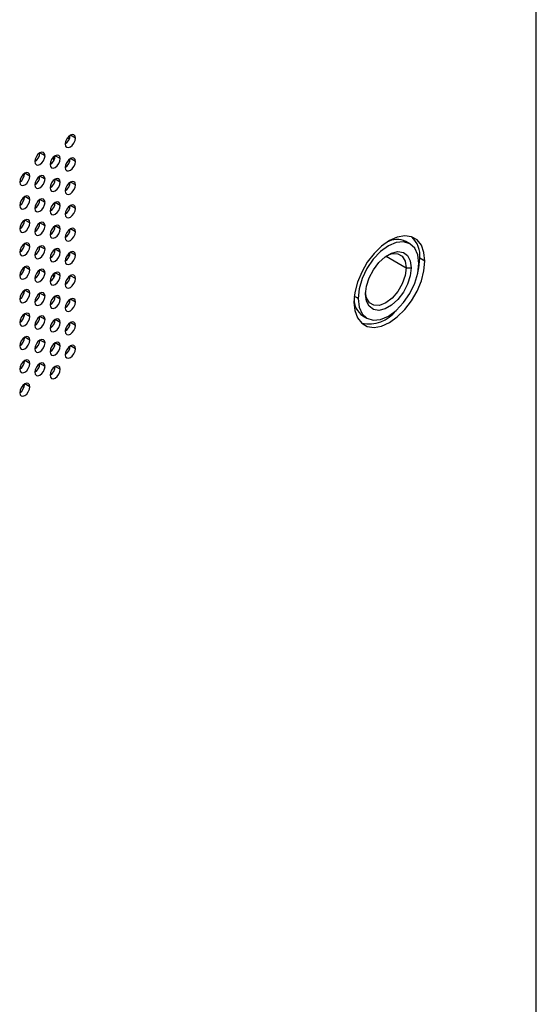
# Model space of a CAD drawing. Header units: millimetres. Extents: x 0 to 1118, y 0 to 864.
# Tile 385 of 438: x 1007 to 1014, y 686 to 700. Entities that reach past the tile are written whole.
import ezdxf

# ---------------------------------------------------------------- set-up
doc = ezdxf.new("R2010")
doc.units = ezdxf.units.MM

msp = doc.modelspace()

# ---------------------------------------------------------------- linework, layer by layer
at = {"color": 7, "linetype": 'Continuous', "lineweight": 25}
for p, q in [((1014.1102, 644.739), (1014.1102, 705.7509)), ((1007.6756, 698.0352), (1007.6049, 698.076)), ((1007.2513, 697.7903), (1007.1806, 697.8311)), ((1007.4634, 697.7495), (1007.3927, 697.7903)), ((1007.6756, 697.7086), (1007.6049, 697.7494)), ((1007.0392, 697.5045), (1006.9685, 697.5454)), ((1007.2513, 697.4637), (1007.1806, 697.5045)), ((1007.4634, 697.4228), (1007.3927, 697.4637)), ((1007.6756, 697.382), (1007.6049, 697.4228)), ((1007.0392, 697.1779), (1006.9685, 697.2187)), ((1007.2513, 697.1371), (1007.1806, 697.1779)), ((1007.4634, 697.0962), (1007.3927, 697.137)), ((1007.6756, 697.0554), (1007.6049, 697.0962)), ((1007.0392, 696.8513), (1006.9685, 696.8921)), ((1007.2513, 696.8105), (1007.1806, 696.8513)), ((1007.4634, 696.7696), (1007.3927, 696.8104)), ((1007.6756, 696.7288), (1007.6049, 696.7696)), ((1012.3455, 696.5621), (1012.2889, 696.5947)), ((1007.0392, 696.5247), (1006.9685, 696.5655)), ((1007.2513, 696.4838), (1007.1806, 696.5247)), ((1007.4634, 696.443), (1007.3927, 696.4838)), ((1007.6756, 696.4021), (1007.6049, 696.443)), ((1012.5546, 696.32), (1012.4839, 696.3609)), ((1007.0392, 696.1981), (1006.9685, 696.2389)), ((1007.2513, 696.1572), (1007.1806, 696.198)), ((1012.293, 696.2261), (1012.3637, 696.2261)), ((1007.4634, 696.1164), (1007.3927, 696.1572)), ((1007.6756, 696.0755), (1007.6049, 696.1163)), ((1007.0392, 695.8715), (1006.9685, 695.9123)), ((1007.2513, 695.8306), (1007.1806, 695.8714)), ((1007.4634, 695.7898), (1007.3927, 695.8306)), ((1007.6756, 695.7489), (1007.6049, 695.7897)), ((1011.6212, 695.7975), (1011.6, 695.8098)), ((1007.0392, 695.5448), (1006.9685, 695.5857)), ((1007.2513, 695.504), (1007.1806, 695.5448)), ((1007.4634, 695.4631), (1007.3927, 695.504)), ((1011.6889, 695.5555), (1011.7455, 695.5228)), ((1007.6756, 695.4223), (1007.6049, 695.4631)), ((1007.0392, 695.2182), (1006.9685, 695.259)), ((1007.2513, 695.1774), (1007.1806, 695.2182)), ((1007.4634, 695.1365), (1007.3927, 695.1773)), ((1007.6756, 695.0957), (1007.6049, 695.1365)), ((1007.0392, 694.8916), (1006.9685, 694.9324)), ((1007.2513, 694.8508), (1007.1806, 694.8916)), ((1007.4634, 694.8099), (1007.3927, 694.8507)), ((1007.0392, 694.565), (1006.9685, 694.6058))]:
    msp.add_line(p, q, dxfattribs=at)
at = {"color": 8, "linetype": 'Continuous', "lineweight": 25}
for p, q in [((1012.0119, 696.3884), (1012.293, 696.2261)), ((1011.6, 695.8098), (1011.5691, 695.8276)), ((1007.5712, 695.3742), (1007.5349, 695.3532)), ((1007.147, 695.1293), (1007.1107, 695.1083))]:
    msp.add_line(p, q, dxfattribs=at)
at = {"color": 7, "linetype": 'Continuous', "lineweight": 25, "flags": 128}
for points in [[(1007.6756, 698.0352), (1007.6702, 698.0634), (1007.6549, 698.081), (1007.6319, 698.0855), (1007.6049, 698.0761), (1007.5778, 698.0542), (1007.5549, 698.0233), (1007.5395, 697.9879), (1007.5342, 697.9536)], [(1007.5342, 697.9536), (1007.5395, 697.9254), (1007.5549, 697.9078), (1007.5778, 697.9033), (1007.6049, 697.9127), (1007.6319, 697.9346), (1007.6549, 697.9655), (1007.6702, 698.0009), (1007.6756, 698.0352)], [(1007.5937, 698.0255), (1007.56, 698.029), (1007.5582, 698.0288)], [(1007.2513, 697.7903), (1007.2459, 697.8184), (1007.2306, 697.8361), (1007.2077, 697.8405), (1007.1806, 697.8311), (1007.1535, 697.8093), (1007.1306, 697.7784), (1007.1153, 697.743), (1007.1099, 697.7087)], [(1007.1099, 697.7087), (1007.1153, 697.6805), (1007.1306, 697.6629), (1007.1535, 697.6584), (1007.1806, 697.6678), (1007.2077, 697.6897), (1007.2306, 697.7206), (1007.2459, 697.7559), (1007.2513, 697.7903)], [(1007.4634, 697.7495), (1007.4581, 697.7776), (1007.4427, 697.7952), (1007.4198, 697.7997), (1007.3927, 697.7903), (1007.3657, 697.7685), (1007.3427, 697.7375), (1007.3274, 697.7022), (1007.322, 697.6678)], [(1007.322, 697.6678), (1007.3274, 697.6397), (1007.3427, 697.622), (1007.3657, 697.6176), (1007.3927, 697.627), (1007.4198, 697.6488), (1007.4427, 697.6798), (1007.4581, 697.7151), (1007.4634, 697.7495)], [(1007.3645, 697.7672), (1007.3644, 697.7652), (1007.3712, 697.7192)], [(1007.6756, 697.7086), (1007.6702, 697.7367), (1007.6549, 697.7544), (1007.6319, 697.7588), (1007.6049, 697.7494), (1007.5778, 697.7276), (1007.5549, 697.6967), (1007.5395, 697.6613), (1007.5342, 697.627)], [(1007.5342, 697.627), (1007.5395, 697.5988), (1007.5549, 697.5812), (1007.5778, 697.5767), (1007.6049, 697.5861), (1007.6319, 697.608), (1007.6549, 697.6389), (1007.6702, 697.6743), (1007.6756, 697.7086)], [(1007.0392, 697.5045), (1007.0338, 697.5327), (1007.0185, 697.5503), (1006.9955, 697.5548), (1006.9685, 697.5454), (1006.9414, 697.5235), (1006.9185, 697.4926), (1006.9031, 697.4572), (1006.8978, 697.4229)], [(1006.8978, 697.4229), (1006.9031, 697.3948), (1006.9185, 697.3771), (1006.9414, 697.3727), (1006.9685, 697.3821), (1006.9955, 697.4039), (1007.0185, 697.4348), (1007.0338, 697.4702), (1007.0392, 697.5045)], [(1007.2513, 697.4637), (1007.2459, 697.4918), (1007.2306, 697.5095), (1007.2077, 697.5139), (1007.1806, 697.5045), (1007.1535, 697.4827), (1007.1306, 697.4517), (1007.1153, 697.4164), (1007.1099, 697.382)], [(1007.1099, 697.382), (1007.1153, 697.3539), (1007.1306, 697.3363), (1007.1535, 697.3318), (1007.1806, 697.3412), (1007.2077, 697.363), (1007.2306, 697.394), (1007.2459, 697.4293), (1007.2513, 697.4637)], [(1007.4634, 697.4228), (1007.4581, 697.451), (1007.4427, 697.4686), (1007.4198, 697.4731), (1007.3927, 697.4637), (1007.3657, 697.4418), (1007.3427, 697.4109), (1007.3274, 697.3756), (1007.322, 697.3412)], [(1007.322, 697.3412), (1007.3274, 697.3131), (1007.3427, 697.2954), (1007.3657, 697.291), (1007.3927, 697.3004), (1007.4198, 697.3222), (1007.4427, 697.3531), (1007.4581, 697.3885), (1007.4634, 697.4228)], [(1007.6756, 697.382), (1007.6702, 697.4101), (1007.6549, 697.4278), (1007.6319, 697.4322), (1007.6049, 697.4228), (1007.5778, 697.401), (1007.5549, 697.37), (1007.5395, 697.3347), (1007.5342, 697.3004)], [(1007.5342, 697.3004), (1007.5395, 697.2722), (1007.5549, 697.2546), (1007.5778, 697.2501), (1007.6049, 697.2595), (1007.6319, 697.2814), (1007.6549, 697.3123), (1007.6702, 697.3476), (1007.6756, 697.382)], [(1007.0392, 697.1779), (1007.0338, 697.2061), (1007.0185, 697.2237), (1006.9955, 697.2282), (1006.9685, 697.2187), (1006.9414, 697.1969), (1006.9185, 697.166), (1006.9031, 697.1306), (1006.8978, 697.0963)], [(1006.8978, 697.0963), (1006.9031, 697.0681), (1006.9185, 697.0505), (1006.9414, 697.046), (1006.9685, 697.0554), (1006.9955, 697.0773), (1007.0185, 697.1082), (1007.0338, 697.1436), (1007.0392, 697.1779)], [(1007.2513, 697.1371), (1007.2459, 697.1652), (1007.2306, 697.1829), (1007.2077, 697.1873), (1007.1806, 697.1779), (1007.1535, 697.1561), (1007.1306, 697.1251), (1007.1153, 697.0898), (1007.1099, 697.0554)], [(1007.4634, 697.0962), (1007.4581, 697.1244), (1007.4427, 697.142), (1007.4198, 697.1465), (1007.3927, 697.1371), (1007.3657, 697.1152), (1007.3427, 697.0843), (1007.3274, 697.0489), (1007.322, 697.0146)], [(1007.1099, 697.0554), (1007.1153, 697.0273), (1007.1306, 697.0096), (1007.1535, 697.0052), (1007.1806, 697.0146), (1007.2077, 697.0364), (1007.2306, 697.0674), (1007.2459, 697.1027), (1007.2513, 697.1371)], [(1007.322, 697.0146), (1007.3274, 696.9864), (1007.3427, 696.9688), (1007.3657, 696.9643), (1007.3927, 696.9737), (1007.4198, 696.9956), (1007.4427, 697.0265), (1007.4581, 697.0619), (1007.4634, 697.0962)], [(1007.6756, 697.0554), (1007.6702, 697.0835), (1007.6549, 697.1012), (1007.6319, 697.1056), (1007.6049, 697.0962), (1007.5778, 697.0744), (1007.5549, 697.0434), (1007.5395, 697.0081), (1007.5342, 696.9737)], [(1007.5342, 696.9737), (1007.5395, 696.9456), (1007.5549, 696.928), (1007.5778, 696.9235), (1007.6049, 696.9329), (1007.6319, 696.9547), (1007.6549, 696.9857), (1007.6702, 697.021), (1007.6756, 697.0554)], [(1007.0392, 696.8513), (1007.0338, 696.8794), (1007.0185, 696.8971), (1006.9955, 696.9015), (1006.9685, 696.8921), (1006.9414, 696.8703), (1006.9185, 696.8394), (1006.9031, 696.804), (1006.8978, 696.7697)], [(1006.8978, 696.7697), (1006.9031, 696.7415), (1006.9185, 696.7239), (1006.9414, 696.7194), (1006.9685, 696.7288), (1006.9955, 696.7507), (1007.0185, 696.7816), (1007.0338, 696.8169), (1007.0392, 696.8513)], [(1007.2513, 696.8105), (1007.2459, 696.8386), (1007.2306, 696.8562), (1007.2077, 696.8607), (1007.1806, 696.8513), (1007.1535, 696.8294), (1007.1306, 696.7985), (1007.1153, 696.7632), (1007.1099, 696.7288)], [(1007.1099, 696.7288), (1007.1153, 696.7007), (1007.1306, 696.683), (1007.1535, 696.6786), (1007.1806, 696.688), (1007.2077, 696.7098), (1007.2306, 696.7408), (1007.2459, 696.7761), (1007.2513, 696.8105)], [(1007.4634, 696.7696), (1007.4581, 696.7977), (1007.4427, 696.8154), (1007.4198, 696.8198), (1007.3927, 696.8104), (1007.3657, 696.7886), (1007.3427, 696.7577), (1007.3274, 696.7223), (1007.322, 696.688)], [(1007.322, 696.688), (1007.3274, 696.6598), (1007.3427, 696.6422), (1007.3657, 696.6377), (1007.3927, 696.6471), (1007.4198, 696.669), (1007.4427, 696.6999), (1007.4581, 696.7353), (1007.4634, 696.7696)], [(1007.6756, 696.7288), (1007.6702, 696.7569), (1007.6549, 696.7745), (1007.6319, 696.779), (1007.6049, 696.7696), (1007.5778, 696.7478), (1007.5549, 696.7168), (1007.5395, 696.6815), (1007.5342, 696.6471)], [(1007.5342, 696.6471), (1007.5395, 696.619), (1007.5549, 696.6013), (1007.5778, 696.5969), (1007.6049, 696.6063), (1007.6319, 696.6281), (1007.6549, 696.6591), (1007.6702, 696.6944), (1007.6756, 696.7288)], [(1012.5546, 696.32), (1012.5422, 696.4401), (1012.5056, 696.5397), (1012.4466, 696.6141), (1012.3682, 696.6593), (1012.2744, 696.6732), (1012.1698, 696.6551), (1012.0596, 696.6059), (1011.9495, 696.528), (1011.8449, 696.4253), (1011.751, 696.303), (1011.6726, 696.1673), (1011.6137, 696.0248), (1011.5771, 695.8829), (1011.5647, 695.7485)], [(1007.0392, 696.5247), (1007.0338, 696.5528), (1007.0185, 696.5705), (1006.9955, 696.5749), (1006.9685, 696.5655), (1006.9414, 696.5437), (1006.9185, 696.5127), (1006.9031, 696.4774), (1006.8978, 696.443)], [(1006.8978, 696.443), (1006.9031, 696.4149), (1006.9185, 696.3973), (1006.9414, 696.3928), (1006.9685, 696.4022), (1006.9955, 696.424), (1007.0185, 696.455), (1007.0338, 696.4903), (1007.0392, 696.5247)], [(1007.2513, 696.4838), (1007.2459, 696.512), (1007.2306, 696.5296), (1007.2077, 696.5341), (1007.1806, 696.5247), (1007.1535, 696.5028), (1007.1306, 696.4719), (1007.1153, 696.4366), (1007.1099, 696.4022)], [(1007.1099, 696.4022), (1007.1153, 696.3741), (1007.1306, 696.3564), (1007.1535, 696.352), (1007.1806, 696.3614), (1007.2077, 696.3832), (1007.2306, 696.4141), (1007.2459, 696.4495), (1007.2513, 696.4838)], [(1007.4634, 696.443), (1007.4581, 696.4711), (1007.4427, 696.4888), (1007.4198, 696.4932), (1007.3927, 696.4838), (1007.3657, 696.462), (1007.3427, 696.431), (1007.3274, 696.3957), (1007.322, 696.3613)], [(1012.4698, 696.2874), (1012.4553, 696.4058), (1012.4129, 696.4995), (1012.3455, 696.5621), (1012.2576, 696.5892), (1012.1553, 696.5791), (1012.0455, 696.5324), (1011.9357, 696.4523), (1011.8334, 696.3443), (1011.7455, 696.2157), (1011.6781, 696.0753), (1011.6357, 695.9327), (1011.6212, 695.7975)], [(1007.322, 696.3613), (1007.3274, 696.3332), (1007.3427, 696.3156), (1007.3657, 696.3111), (1007.3927, 696.3205), (1007.4198, 696.3424), (1007.4427, 696.3733), (1007.4581, 696.4086), (1007.4634, 696.443)], [(1007.6756, 696.4021), (1007.6702, 696.4303), (1007.6549, 696.4479), (1007.6319, 696.4524), (1007.6049, 696.443), (1007.5778, 696.4211), (1007.5549, 696.3902), (1007.5395, 696.3549), (1007.5342, 696.3205)], [(1007.5342, 696.3205), (1007.5395, 696.2924), (1007.5549, 696.2747), (1007.5778, 696.2703), (1007.6049, 696.2797), (1007.6319, 696.3015), (1007.6549, 696.3324), (1007.6702, 696.3678), (1007.6756, 696.4021)], [(1007.5937, 696.3925), (1007.56, 696.3959), (1007.5582, 696.3957)], [(1011.5647, 695.7485), (1011.5771, 695.6285), (1011.6137, 695.5288), (1011.6726, 695.4545), (1011.751, 695.4093), (1011.8449, 695.3953), (1011.9495, 695.4135), (1012.0596, 695.4627), (1012.1698, 695.5406), (1012.2744, 695.6433), (1012.3682, 695.7656), (1012.4466, 695.9013), (1012.5056, 696.0437), (1012.5422, 696.1857), (1012.5546, 696.32)], [(1011.7273, 695.8588), (1011.7402, 695.9697), (1011.7778, 696.0866), (1011.8371, 696.1999), (1011.9133, 696.3004), (1012.0002, 696.38), (1012.0908, 696.4323), (1012.1777, 696.453), (1012.2539, 696.4404), (1012.3132, 696.3956), (1012.3508, 696.3222), (1012.3637, 696.2261)], [(1012.0272, 696.3988), (1012.0975, 696.4239), (1012.1764, 696.4231), (1012.239, 696.3869), (1012.2791, 696.3191), (1012.293, 696.2261)], [(1012.4559, 696.1551), (1012.4715, 696.2265), (1012.4839, 696.3609)], [(1007.0392, 696.1981), (1007.0338, 696.2262), (1007.0185, 696.2438), (1006.9955, 696.2483), (1006.9685, 696.2389), (1006.9414, 696.2171), (1006.9185, 696.1861), (1006.9031, 696.1508), (1006.8978, 696.1164)], [(1006.8978, 696.1164), (1006.9031, 696.0883), (1006.9185, 696.0706), (1006.9414, 696.0662), (1006.9685, 696.0756), (1006.9955, 696.0974), (1007.0185, 696.1284), (1007.0338, 696.1637), (1007.0392, 696.1981)], [(1007.2513, 696.1572), (1007.2459, 696.1854), (1007.2306, 696.203), (1007.2077, 696.2075), (1007.1806, 696.1981), (1007.1535, 696.1762), (1007.1306, 696.1453), (1007.1153, 696.1099), (1007.1099, 696.0756)], [(1011.6212, 695.7975), (1011.6357, 695.6791), (1011.6781, 695.5854), (1011.7455, 695.5228), (1011.8334, 695.4957), (1011.9357, 695.5058), (1012.0455, 695.5525), (1012.1553, 695.6326), (1012.2576, 695.7406), (1012.3455, 695.8692), (1012.4129, 696.0096), (1012.4553, 696.1522), (1012.4698, 696.2874)], [(1012.3637, 696.2261), (1012.3508, 696.1152), (1012.3132, 695.9983), (1012.2539, 695.885), (1012.1777, 695.7845), (1012.0908, 695.7049), (1012.0002, 695.6526), (1011.9133, 695.6319), (1011.8371, 695.6445), (1011.7778, 695.6893), (1011.7402, 695.7627), (1011.7273, 695.8588)], [(1012.293, 696.2261), (1012.2791, 696.1172), (1012.239, 696.003), (1012.1764, 695.8946), (1012.0975, 695.8027), (1012.0101, 695.7362), (1011.9227, 695.7018), (1011.8439, 695.7026), (1011.7813, 695.7388), (1011.7411, 695.8066), (1011.7278, 695.8801)], [(1007.1099, 696.0756), (1007.1153, 696.0474), (1007.1306, 696.0298), (1007.1535, 696.0253), (1007.1806, 696.0347), (1007.2077, 696.0566), (1007.2306, 696.0875), (1007.2459, 696.1229), (1007.2513, 696.1572)], [(1007.4634, 696.1164), (1007.4581, 696.1445), (1007.4427, 696.1622), (1007.4198, 696.1666), (1007.3927, 696.1572), (1007.3657, 696.1354), (1007.3427, 696.1044), (1007.3274, 696.0691), (1007.322, 696.0347)], [(1007.322, 696.0347), (1007.3274, 696.0066), (1007.3427, 695.9889), (1007.3657, 695.9845), (1007.3927, 695.9939), (1007.4198, 696.0157), (1007.4427, 696.0467), (1007.4581, 696.082), (1007.4634, 696.1164)], [(1007.3645, 696.1341), (1007.3644, 696.1321), (1007.3712, 696.0861)], [(1007.6756, 696.0755), (1007.6702, 696.1037), (1007.6549, 696.1213), (1007.6319, 696.1258), (1007.6049, 696.1164), (1007.5778, 696.0945), (1007.5549, 696.0636), (1007.5395, 696.0282), (1007.5342, 695.9939)], [(1007.5342, 695.9939), (1007.5395, 695.9657), (1007.5549, 695.9481), (1007.5778, 695.9436), (1007.6049, 695.9531), (1007.6319, 695.9749), (1007.6549, 696.0058), (1007.6702, 696.0412), (1007.6756, 696.0755)], [(1007.0392, 695.8715), (1007.0338, 695.8996), (1007.0185, 695.9172), (1006.9955, 695.9217), (1006.9685, 695.9123), (1006.9414, 695.8904), (1006.9185, 695.8595), (1006.9031, 695.8242), (1006.8978, 695.7898)], [(1006.8978, 695.7898), (1006.9031, 695.7617), (1006.9185, 695.744), (1006.9414, 695.7396), (1006.9685, 695.749), (1006.9955, 695.7708), (1007.0185, 695.8018), (1007.0338, 695.8371), (1007.0392, 695.8715)], [(1007.2513, 695.8306), (1007.2459, 695.8587), (1007.2306, 695.8764), (1007.2077, 695.8808), (1007.1806, 695.8714), (1007.1535, 695.8496), (1007.1306, 695.8187), (1007.1153, 695.7833), (1007.1099, 695.749)], [(1007.1099, 695.749), (1007.1153, 695.7208), (1007.1306, 695.7032), (1007.1535, 695.6987), (1007.1806, 695.7081), (1007.2077, 695.73), (1007.2306, 695.7609), (1007.2459, 695.7962), (1007.2513, 695.8306)], [(1007.4634, 695.7898), (1007.4581, 695.8179), (1007.4427, 695.8355), (1007.4198, 695.84), (1007.3927, 695.8306), (1007.3657, 695.8088), (1007.3427, 695.7778), (1007.3274, 695.7425), (1007.322, 695.7081)], [(1007.322, 695.7081), (1007.3274, 695.68), (1007.3427, 695.6623), (1007.3657, 695.6579), (1007.3927, 695.6673), (1007.4198, 695.6891), (1007.4427, 695.7201), (1007.4581, 695.7554), (1007.4634, 695.7898)], [(1007.6756, 695.7489), (1007.6702, 695.777), (1007.6549, 695.7947), (1007.6319, 695.7991), (1007.6049, 695.7897), (1007.5778, 695.7679), (1007.5549, 695.737), (1007.5395, 695.7016), (1007.5342, 695.6673)], [(1007.5342, 695.6673), (1007.5395, 695.6391), (1007.5549, 695.6215), (1007.5778, 695.617), (1007.6049, 695.6264), (1007.6319, 695.6483), (1007.6549, 695.6792), (1007.6702, 695.7146), (1007.6756, 695.7489)], [(1007.0392, 695.5448), (1007.0338, 695.573), (1007.0185, 695.5906), (1006.9955, 695.5951), (1006.9685, 695.5857), (1006.9414, 695.5638), (1006.9185, 695.5329), (1006.9031, 695.4975), (1006.8978, 695.4632)], [(1006.8978, 695.4632), (1006.9031, 695.4351), (1006.9185, 695.4174), (1006.9414, 695.413), (1006.9685, 695.4224), (1006.9955, 695.4442), (1007.0185, 695.4751), (1007.0338, 695.5105), (1007.0392, 695.5448)], [(1007.2513, 695.504), (1007.2459, 695.5321), (1007.2306, 695.5498), (1007.2077, 695.5542), (1007.1806, 695.5448), (1007.1535, 695.523), (1007.1306, 695.492), (1007.1153, 695.4567), (1007.1099, 695.4223)], [(1007.1099, 695.4223), (1007.1153, 695.3942), (1007.1306, 695.3766), (1007.1535, 695.3721), (1007.1806, 695.3815), (1007.2077, 695.4033), (1007.2306, 695.4343), (1007.2459, 695.4696), (1007.2513, 695.504)], [(1007.4634, 695.4631), (1007.4581, 695.4913), (1007.4427, 695.5089), (1007.4198, 695.5134), (1007.3927, 695.504), (1007.3657, 695.4821), (1007.3427, 695.4512), (1007.3274, 695.4159), (1007.322, 695.3815)], [(1007.322, 695.3815), (1007.3274, 695.3534), (1007.3427, 695.3357), (1007.3657, 695.3313), (1007.3927, 695.3407), (1007.4198, 695.3625), (1007.4427, 695.3934), (1007.4581, 695.4288), (1007.4634, 695.4631)], [(1007.6756, 695.4223), (1007.6702, 695.4504), (1007.6549, 695.4681), (1007.6319, 695.4725), (1007.6049, 695.4631), (1007.5778, 695.4413), (1007.5549, 695.4103), (1007.5395, 695.375), (1007.5342, 695.3407)], [(1007.5342, 695.3407), (1007.5395, 695.3125), (1007.5549, 695.2949), (1007.5778, 695.2904), (1007.6049, 695.2998), (1007.6319, 695.3217), (1007.6549, 695.3526), (1007.6702, 695.3879), (1007.6756, 695.4223)], [(1007.0392, 695.2182), (1007.0338, 695.2464), (1007.0185, 695.264), (1006.9955, 695.2685), (1006.9685, 695.2591), (1006.9414, 695.2372), (1006.9185, 695.2063), (1006.9031, 695.1709), (1006.8978, 695.1366)], [(1006.8978, 695.1366), (1006.9031, 695.1084), (1006.9185, 695.0908), (1006.9414, 695.0863), (1006.9685, 695.0957), (1006.9955, 695.1176), (1007.0185, 695.1485), (1007.0338, 695.1839), (1007.0392, 695.2182)], [(1007.2513, 695.1774), (1007.2459, 695.2055), (1007.2306, 695.2232), (1007.2077, 695.2276), (1007.1806, 695.2182), (1007.1535, 695.1964), (1007.1306, 695.1654), (1007.1153, 695.1301), (1007.1099, 695.0957)], [(1007.1099, 695.0957), (1007.1153, 695.0676), (1007.1306, 695.0499), (1007.1535, 695.0455), (1007.1806, 695.0549), (1007.2077, 695.0767), (1007.2306, 695.1077), (1007.2459, 695.143), (1007.2513, 695.1774)], [(1007.4634, 695.1365), (1007.4581, 695.1647), (1007.4427, 695.1823), (1007.4198, 695.1868), (1007.3927, 695.1774), (1007.3657, 695.1555), (1007.3427, 695.1246), (1007.3274, 695.0892), (1007.322, 695.0549)], [(1007.322, 695.0549), (1007.3274, 695.0267), (1007.3427, 695.0091), (1007.3657, 695.0046), (1007.3927, 695.014), (1007.4198, 695.0359), (1007.4427, 695.0668), (1007.4581, 695.1022), (1007.4634, 695.1365)], [(1007.6756, 695.0957), (1007.6702, 695.1238), (1007.6549, 695.1415), (1007.6319, 695.1459), (1007.6049, 695.1365), (1007.5778, 695.1147), (1007.5549, 695.0837), (1007.5395, 695.0484), (1007.5342, 695.014)], [(1007.5342, 695.014), (1007.5395, 694.9859), (1007.5549, 694.9683), (1007.5778, 694.9638), (1007.6049, 694.9732), (1007.6319, 694.995), (1007.6549, 695.026), (1007.6702, 695.0613), (1007.6756, 695.0957)], [(1007.0392, 694.8916), (1007.0338, 694.9197), (1007.0185, 694.9374), (1006.9955, 694.9418), (1006.9685, 694.9324), (1006.9414, 694.9106), (1006.9185, 694.8797), (1006.9031, 694.8443), (1006.8978, 694.81)], [(1006.8978, 694.81), (1006.9031, 694.7818), (1006.9185, 694.7642), (1006.9414, 694.7597), (1006.9685, 694.7691), (1006.9955, 694.791), (1007.0185, 694.8219), (1007.0338, 694.8572), (1007.0392, 694.8916)], [(1007.2513, 694.8508), (1007.2459, 694.8789), (1007.2306, 694.8965), (1007.2077, 694.901), (1007.1806, 694.8916), (1007.1535, 694.8698), (1007.1306, 694.8388), (1007.1153, 694.8035), (1007.1099, 694.7691)], [(1007.1099, 694.7691), (1007.1153, 694.741), (1007.1306, 694.7233), (1007.1535, 694.7189), (1007.1806, 694.7283), (1007.2077, 694.7501), (1007.2306, 694.7811), (1007.2459, 694.8164), (1007.2513, 694.8508)], [(1007.4634, 694.8099), (1007.4581, 694.838), (1007.4427, 694.8557), (1007.4198, 694.8601), (1007.3927, 694.8507), (1007.3657, 694.8289), (1007.3427, 694.798), (1007.3274, 694.7626), (1007.322, 694.7283)], [(1007.322, 694.7283), (1007.3274, 694.7001), (1007.3427, 694.6825), (1007.3657, 694.678), (1007.3927, 694.6874), (1007.4198, 694.7093), (1007.4427, 694.7402), (1007.4581, 694.7756), (1007.4634, 694.8099)], [(1007.0392, 694.565), (1007.0338, 694.5931), (1007.0185, 694.6108), (1006.9955, 694.6152), (1006.9685, 694.6058), (1006.9414, 694.584), (1006.9185, 694.553), (1006.9031, 694.5177), (1006.8978, 694.4833)], [(1006.8978, 694.4833), (1006.9031, 694.4552), (1006.9185, 694.4376), (1006.9414, 694.4331), (1006.9685, 694.4425), (1006.9955, 694.4643), (1007.0185, 694.4953), (1007.0338, 694.5306), (1007.0392, 694.565)]]:
    msp.add_lwpolyline(points, dxfattribs=at)
at = {"color": 7, "linetype": 'Continuous', "lineweight": 25}
for centre, radius, start, end in [((1007.4513, 698.083), 0.1537, 302.60548, 357.39452), ((1007.0271, 697.8381), 0.1537, 302.60548, 357.39452), ((1007.2392, 697.7973), 0.1537, 302.60548, 357.39452), ((1007.4513, 697.7564), 0.1537, 302.60548, 357.39452), ((1006.8149, 697.5523), 0.1537, 302.60548, 357.39452), ((1007.0271, 697.5115), 0.1537, 302.60548, 357.39452), ((1007.2392, 697.4706), 0.1537, 302.60548, 357.39452), ((1007.4513, 697.4298), 0.1537, 302.60548, 357.39452), ((1006.8149, 697.2257), 0.1537, 302.60548, 357.39452), ((1007.0271, 697.1849), 0.1537, 302.60548, 357.39452), ((1007.2392, 697.144), 0.1537, 302.60548, 357.39452), ((1007.4513, 697.1032), 0.1537, 302.60548, 357.39452), ((1006.8149, 696.8991), 0.1537, 302.60548, 357.39452), ((1007.0271, 696.8583), 0.1537, 302.60548, 357.39452), ((1007.2392, 696.8174), 0.1537, 302.60548, 357.39452), ((1007.4513, 696.7766), 0.1537, 302.60548, 357.39452), ((1012.1671, 696.3335), 0.2882, 64.99945, 120.03344), ((1012.1254, 696.3957), 0.3602, 354.44584, 46.68991), ((1006.8149, 696.5725), 0.1537, 302.60548, 357.39452), ((1007.0271, 696.5316), 0.1537, 302.60548, 357.39452), ((1007.2392, 696.4908), 0.1537, 302.60548, 357.39452), ((1007.4513, 696.4499), 0.1537, 302.60548, 357.39452), ((1006.8149, 696.2459), 0.1537, 302.60548, 357.39452), ((1007.0271, 696.205), 0.1537, 302.60548, 357.39452), ((1007.2392, 696.1642), 0.1537, 302.60548, 357.39452), ((1007.4513, 696.1233), 0.1537, 302.60548, 357.39452), ((1006.8149, 695.9193), 0.1537, 302.60548, 357.39452), ((1007.0271, 695.8784), 0.1537, 302.60548, 357.39452), ((1007.2392, 695.8376), 0.1537, 302.60548, 357.39452), ((1007.4513, 695.7967), 0.1537, 302.60548, 357.39452), ((1011.8404, 695.7844), 0.2745, 178.47234, 236.50552), ((1011.7684, 695.9304), 0.4877, 259.08397, 322.08091), ((1006.8149, 695.5926), 0.1537, 302.60548, 357.39452), ((1007.0271, 695.5518), 0.1537, 302.60548, 357.39452), ((1007.2392, 695.5109), 0.1537, 302.60548, 357.39452), ((1007.4513, 695.4701), 0.1537, 302.60548, 357.39452), ((1006.8149, 695.266), 0.1537, 302.60548, 357.39452), ((1007.0271, 695.2252), 0.1537, 302.60548, 357.39452), ((1007.2392, 695.1843), 0.1537, 302.60548, 357.39452), ((1007.4513, 695.1435), 0.1537, 302.60548, 357.39452), ((1006.8149, 694.9394), 0.1537, 302.60548, 357.39452), ((1007.0271, 694.8986), 0.1537, 302.60548, 357.39452), ((1007.2392, 694.8577), 0.1537, 302.60548, 357.39452), ((1006.8149, 694.6128), 0.1537, 302.60548, 357.39452)]:
    msp.add_arc(centre, radius, start, end, dxfattribs=at)

doc.saveas('drawing.dxf')
